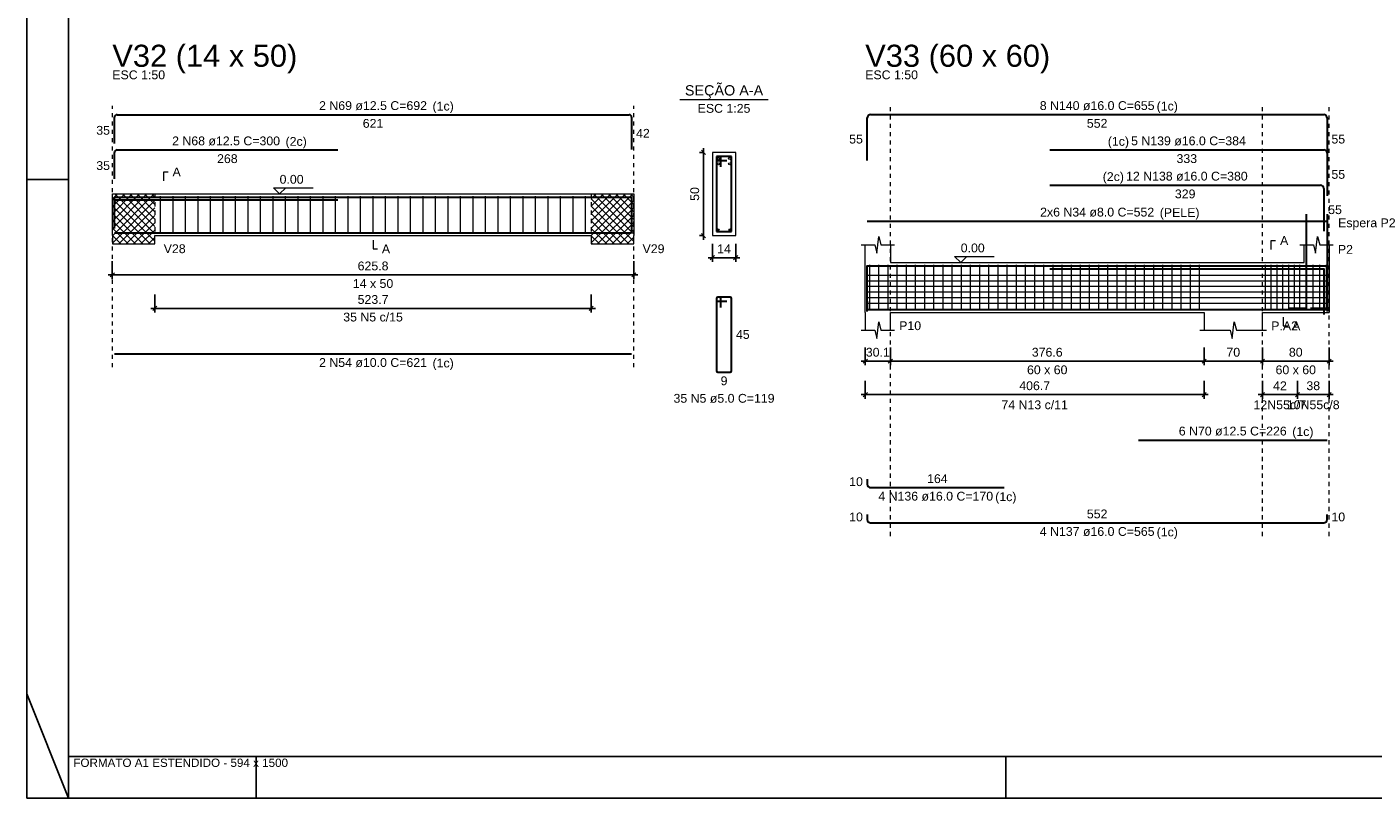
# Model space of a CAD drawing. Header units: millimetres. Extents: x 10 to 1250, y -62 to 528.
# Tile 871 of 909: x 945 to 977, y 69 to 87. Entities that reach past the tile are written whole.
import ezdxf

# ---------------------------------------------------------------- set-up
doc = ezdxf.new("R2010")
doc.units = ezdxf.units.MM
doc.header["$LTSCALE"] = 0.05
doc.linetypes.add('DOT', pattern=[6.35, 0, -6.35])
for name, color, linetype, lineweight in [('Descrição da armadura', 7, 'Continuous', 5), ('DT-Arm complementar', 5, 'Continuous', 5), ('DT-Barras na forma', 2, 'Continuous', 30), ('DT-Barras no corte', 5, 'Continuous', 5), ('DT-Barras rebatidas', 2, 'Continuous', 30), ('DT-Cotas', 9, 'Continuous', 5), ('DT-Forma', 5, 'Continuous', 5), ('DT-Hachura intersecção vigas', 9, 'Continuous', 5), ('DT-Pontilhado', 9, 'DOT', 5), ('DT-Textos', 7, 'Continuous', 5), ('DT-Título', 3, 'Continuous', 20), ('Textos armaduras', 7, 'Continuous', 5)]:
    doc.layers.add(name, color=color, linetype=linetype, lineweight=lineweight)
doc.layers.add('FOLHA_PADRÃO', color=7, linetype='Continuous')
doc.styles.add('Arial', font='arial.ttf')
doc.styles.get("Standard").update_dxf_attribs({"font": 'arial.ttf'})
doc.dimstyles.new('UM_25.000000', dxfattribs={"dimtxt": 0.18, "dimasz": 0.1, "dimexe": 0.1, "dimexo": 0.2, "dimgap": 0, "dimtad": 1, "dimtih": 1, "dimtoh": 1, "dimdec": 1, "dimlfac": 25, "dimzin": 0, "dimdsep": 46, "dimtxsty": 'Standard', "dimcen": 0.09, "dimdle": 0.1, "dimadec": 1, "dimazin": 2, "dimtfac": 1, "dimtdec": 4, "dimtofl": 0, "dimtmove": 0, "dimatfit": 3, "dimfxl": 1, "dimtolj": 1, "dimarcsym": 0})
doc.dimstyles.new('UM_50.000000', dxfattribs={"dimtxt": 0.18, "dimasz": 0.1, "dimexe": 0.1, "dimexo": 0.2, "dimgap": 0.1, "dimtad": 1, "dimdec": 1, "dimlfac": 50, "dimzin": 0, "dimdsep": 46, "dimtxsty": 'Standard', "dimblk": 'OBLIQUE', "dimcen": 0.09, "dimdle": 0.1, "dimadec": 1, "dimazin": 2, "dimtfac": 1, "dimtdec": 1, "dimtofl": 0, "dimtmove": 0, "dimatfit": 3, "dimldrblk": 'OBLIQUE', "dimfxl": 1, "dimtolj": 1, "dimarcsym": 1})
pattern_1 = [(45, (943.07463, 68.95515), (-0.08838835, 0.08838835), []), (135, (943.07463, 68.95515), (-0.08838835, -0.08838835), [])]

# ---------------------------------------------------------------- blocks, each defined once
blk = doc.blocks.new('A1EST. 1500')
at = {"layer": 'FOLHA_PADRÃO', "color": 1, "linetype": 'Continuous'}
for p, q in [((0, 59.4), (0, 0)), ((1, 0), (1, 1)), ((5.5, 0), (5.5, 1)), ((23.5, 0), (23.5, 1)), ((0, 0), (150.008, 0))]:
    blk.add_line(p, q, dxfattribs=at)
at = {"layer": 'FOLHA_PADRÃO', "color": 1}
for p, q in [((1, 14.85), (0, 14.85)), ((1, 0), (0, 2.5))]:
    blk.add_line(p, q, dxfattribs=at)
at = {"layer": 'FOLHA_PADRÃO', "color": 6, "linetype": 'Continuous'}
blk.add_lwpolyline([(149, 58.4), (149, 1), (1, 1), (1, 58.4), (149, 58.4)], dxfattribs=at)
at = {"layer": 'FOLHA_PADRÃO', "color": 7, "style": 'Arial'}
blk.add_text('FORMATO A1 ESTENDIDO - 594 x 1500', height=0.2, dxfattribs=at).set_placement((1.114, 0.748))
blk = doc.blocks.new('_Oblique')
at = {"color": 0, "linetype": 'ByBlock', "lineweight": -2}
blk.add_line((-0.5, -0.5), (0.5, 0.5), dxfattribs=at)
blk = doc.blocks.new('*D1471')
at = {"layer": 'Defpoints', "color": 0, "transparency": 16777216}
for p in [(946.96, 81.626), (959.477, 81.626), (959.477, 81.096)]:
    blk.add_point(p, dxfattribs=at)
at = {"layer": 'DT-Cotas', "color": 0, "lineweight": -2, "transparency": 16777216}
for p, q in [((946.96, 81.426), (946.96, 80.996)), ((959.477, 81.426), (959.477, 80.996)), ((946.86, 81.096), (959.577, 81.096))]:
    blk.add_line(p, q, dxfattribs=at)
at = {"layer": 'DT-Cotas', "color": 0, "lineweight": -2, "transparency": 16777216, "xscale": 0.1, "yscale": 0.1, "zscale": 0.1, "rotation": 180}
blk.add_blockref('_Oblique', (946.96, 81.096), dxfattribs=at)
at = {"layer": 'DT-Cotas', "color": 0, "lineweight": -2, "transparency": 16777216, "xscale": 0.1, "yscale": 0.1, "zscale": 0.1}
blk.add_blockref('_Oblique', (959.477, 81.096), dxfattribs=at)
at = {"layer": 'DT-Cotas', "transparency": 16777216, "insert": (953.219, 81.308), "char_height": 0.2118, "attachment_point": 5, "rotation": 0.0057, "style": 'Arial'}
blk.add_mtext('\\A1;625.8', dxfattribs=at)
blk = doc.blocks.new('*D1472')
at = {"layer": 'Defpoints', "color": 0, "transparency": 16777216}
for p in [(947.982, 80.821), (958.455, 80.821), (958.455, 80.291)]:
    blk.add_point(p, dxfattribs=at)
at = {"layer": 'DT-Cotas', "color": 0, "lineweight": -2, "transparency": 16777216}
for p, q in [((947.982, 80.621), (947.982, 80.191)), ((958.455, 80.621), (958.455, 80.191)), ((947.882, 80.291), (958.555, 80.291))]:
    blk.add_line(p, q, dxfattribs=at)
at = {"layer": 'DT-Cotas', "color": 0, "lineweight": -2, "transparency": 16777216, "xscale": 0.1, "yscale": 0.1, "zscale": 0.1, "rotation": 180}
blk.add_blockref('_Oblique', (947.982, 80.291), dxfattribs=at)
at = {"layer": 'DT-Cotas', "color": 0, "lineweight": -2, "transparency": 16777216, "xscale": 0.1, "yscale": 0.1, "zscale": 0.1}
blk.add_blockref('_Oblique', (958.455, 80.291), dxfattribs=at)
at = {"layer": 'DT-Cotas', "transparency": 16777216, "insert": (953.219, 80.503), "char_height": 0.2118, "attachment_point": 5, "rotation": 0.0057, "style": 'Arial'}
blk.add_mtext('\\A1;523.7', dxfattribs=at)
blk = doc.blocks.new('*D1473')
at = {"layer": 'Defpoints', "color": 0, "transparency": 16777216}
for p in [(961.152, 84.037), (961.364, 84.037), (961.364, 82.037)]:
    blk.add_point(p, dxfattribs=at)
at = {"layer": 'DT-Cotas', "color": 0, "lineweight": -2, "transparency": 16777216}
for p, q in [((961.164, 84.037), (961.052, 84.037)), ((961.152, 81.937), (961.152, 84.137)), ((961.164, 82.037), (961.052, 82.037))]:
    blk.add_line(p, q, dxfattribs=at)
at = {"layer": 'DT-Cotas', "color": 0, "lineweight": -2, "transparency": 16777216, "xscale": 0.1, "yscale": 0.1, "zscale": 0.1}
for p, rotation in [((961.152, 84.037), 90), ((961.152, 82.037), 270)]:
    blk.add_blockref('_Oblique', p, dxfattribs=dict(at, rotation=rotation))
at = {"layer": 'DT-Cotas', "transparency": 16777216, "insert": (960.941, 83.037), "char_height": 0.2118, "attachment_point": 5, "rotation": 90, "style": 'Arial'}
blk.add_mtext('\\A1;50', dxfattribs=at)
blk = doc.blocks.new('*D1474')
at = {"layer": 'Defpoints', "color": 0, "transparency": 16777216}
for p in [(961.364, 82.037), (961.924, 82.037), (961.924, 81.508)]:
    blk.add_point(p, dxfattribs=at)
at = {"layer": 'DT-Cotas', "color": 0, "lineweight": -2, "transparency": 16777216}
for p, q in [((961.364, 81.837), (961.364, 81.408)), ((961.924, 81.837), (961.924, 81.408)), ((961.264, 81.508), (962.024, 81.508))]:
    blk.add_line(p, q, dxfattribs=at)
at = {"layer": 'DT-Cotas', "color": 0, "lineweight": -2, "transparency": 16777216, "xscale": 0.1, "yscale": 0.1, "zscale": 0.1, "rotation": 180}
blk.add_blockref('_Oblique', (961.364, 81.508), dxfattribs=at)
at = {"layer": 'DT-Cotas', "color": 0, "lineweight": -2, "transparency": 16777216, "xscale": 0.1, "yscale": 0.1, "zscale": 0.1}
blk.add_blockref('_Oblique', (961.924, 81.508), dxfattribs=at)
at = {"layer": 'DT-Cotas', "transparency": 16777216, "insert": (961.644, 81.72), "char_height": 0.2118, "attachment_point": 5, "rotation": 0.0057, "style": 'Arial'}
blk.add_mtext('\\A1;14', dxfattribs=at)
blk = doc.blocks.new('*D1462')
at = {"layer": 'Defpoints', "color": 0, "transparency": 16777216}
for p in [(965.034, 79.554), (965.636, 79.554), (965.636, 79.025)]:
    blk.add_point(p, dxfattribs=at)
at = {"layer": 'DT-Cotas', "color": 0, "lineweight": -2, "transparency": 16777216}
for p, q in [((965.034, 79.354), (965.034, 78.925)), ((965.636, 79.354), (965.636, 78.925)), ((964.934, 79.025), (965.736, 79.025))]:
    blk.add_line(p, q, dxfattribs=at)
at = {"layer": 'DT-Cotas', "color": 0, "lineweight": -2, "transparency": 16777216, "xscale": 0.1, "yscale": 0.1, "zscale": 0.1, "rotation": 180}
blk.add_blockref('_Oblique', (965.034, 79.025), dxfattribs=at)
at = {"layer": 'DT-Cotas', "color": 0, "lineweight": -2, "transparency": 16777216, "xscale": 0.1, "yscale": 0.1, "zscale": 0.1}
blk.add_blockref('_Oblique', (965.636, 79.025), dxfattribs=at)
at = {"layer": 'DT-Cotas', "transparency": 16777216, "insert": (965.335, 79.236), "char_height": 0.2118, "attachment_point": 5, "rotation": 0.0057, "style": 'Arial'}
blk.add_mtext('\\A1;30.1', dxfattribs=at)
blk = doc.blocks.new('*D1463')
at = {"layer": 'Defpoints', "color": 0, "transparency": 16777216}
for p in [(965.636, 79.554), (973.168, 79.554), (973.168, 79.025)]:
    blk.add_point(p, dxfattribs=at)
at = {"layer": 'DT-Cotas', "color": 0, "lineweight": -2, "transparency": 16777216}
for p, q in [((965.636, 79.354), (965.636, 78.925)), ((973.168, 79.354), (973.168, 78.925)), ((965.536, 79.025), (973.268, 79.025))]:
    blk.add_line(p, q, dxfattribs=at)
at = {"layer": 'DT-Cotas', "color": 0, "lineweight": -2, "transparency": 16777216, "xscale": 0.1, "yscale": 0.1, "zscale": 0.1, "rotation": 180}
blk.add_blockref('_Oblique', (965.636, 79.025), dxfattribs=at)
at = {"layer": 'DT-Cotas', "color": 0, "lineweight": -2, "transparency": 16777216, "xscale": 0.1, "yscale": 0.1, "zscale": 0.1}
blk.add_blockref('_Oblique', (973.168, 79.025), dxfattribs=at)
at = {"layer": 'DT-Cotas', "transparency": 16777216, "insert": (969.402, 79.236), "char_height": 0.2118, "attachment_point": 5, "rotation": 0.0057, "style": 'Arial'}
blk.add_mtext('\\A1;376.6', dxfattribs=at)
blk = doc.blocks.new('*D1464')
at = {"layer": 'Defpoints', "color": 0, "transparency": 16777216}
for p in [(973.168, 79.554), (974.568, 79.554), (974.568, 79.025)]:
    blk.add_point(p, dxfattribs=at)
at = {"layer": 'DT-Cotas', "color": 0, "lineweight": -2, "transparency": 16777216}
for p, q in [((973.168, 79.354), (973.168, 78.925)), ((974.568, 79.354), (974.568, 78.925)), ((973.068, 79.025), (974.668, 79.025))]:
    blk.add_line(p, q, dxfattribs=at)
at = {"layer": 'DT-Cotas', "color": 0, "lineweight": -2, "transparency": 16777216, "xscale": 0.1, "yscale": 0.1, "zscale": 0.1, "rotation": 180}
blk.add_blockref('_Oblique', (973.168, 79.025), dxfattribs=at)
at = {"layer": 'DT-Cotas', "color": 0, "lineweight": -2, "transparency": 16777216, "xscale": 0.1, "yscale": 0.1, "zscale": 0.1}
blk.add_blockref('_Oblique', (974.568, 79.025), dxfattribs=at)
at = {"layer": 'DT-Cotas', "transparency": 16777216, "insert": (973.868, 79.236), "char_height": 0.2118, "attachment_point": 5, "rotation": 0.0057, "style": 'Arial'}
blk.add_mtext('\\A1;70', dxfattribs=at)
blk = doc.blocks.new('*D1465')
at = {"layer": 'Defpoints', "color": 0, "transparency": 16777216}
for p in [(974.568, 79.554), (976.168, 79.554), (976.168, 79.025)]:
    blk.add_point(p, dxfattribs=at)
at = {"layer": 'DT-Cotas', "color": 0, "lineweight": -2, "transparency": 16777216}
for p, q in [((974.568, 79.354), (974.568, 78.925)), ((976.168, 79.354), (976.168, 78.925)), ((974.468, 79.025), (976.268, 79.025))]:
    blk.add_line(p, q, dxfattribs=at)
at = {"layer": 'DT-Cotas', "color": 0, "lineweight": -2, "transparency": 16777216, "xscale": 0.1, "yscale": 0.1, "zscale": 0.1, "rotation": 180}
blk.add_blockref('_Oblique', (974.568, 79.025), dxfattribs=at)
at = {"layer": 'DT-Cotas', "color": 0, "lineweight": -2, "transparency": 16777216, "xscale": 0.1, "yscale": 0.1, "zscale": 0.1}
blk.add_blockref('_Oblique', (976.168, 79.025), dxfattribs=at)
at = {"layer": 'DT-Cotas', "transparency": 16777216, "insert": (975.368, 79.236), "char_height": 0.2118, "attachment_point": 5, "rotation": 0.0057, "style": 'Arial'}
blk.add_mtext('\\A1;80', dxfattribs=at)
blk = doc.blocks.new('*D1466')
at = {"layer": 'Defpoints', "color": 0, "transparency": 16777216}
for p in [(965.034, 78.749), (973.168, 78.749), (973.168, 78.22)]:
    blk.add_point(p, dxfattribs=at)
at = {"layer": 'DT-Cotas', "color": 0, "lineweight": -2, "transparency": 16777216}
for p, q in [((965.034, 78.549), (965.034, 78.12)), ((973.168, 78.549), (973.168, 78.12)), ((964.934, 78.22), (973.268, 78.22))]:
    blk.add_line(p, q, dxfattribs=at)
at = {"layer": 'DT-Cotas', "color": 0, "lineweight": -2, "transparency": 16777216, "xscale": 0.1, "yscale": 0.1, "zscale": 0.1, "rotation": 180}
blk.add_blockref('_Oblique', (965.034, 78.22), dxfattribs=at)
at = {"layer": 'DT-Cotas', "color": 0, "lineweight": -2, "transparency": 16777216, "xscale": 0.1, "yscale": 0.1, "zscale": 0.1}
blk.add_blockref('_Oblique', (973.168, 78.22), dxfattribs=at)
at = {"layer": 'DT-Cotas', "transparency": 16777216, "insert": (969.101, 78.432), "char_height": 0.2118, "attachment_point": 5, "rotation": 0.0057, "style": 'Arial'}
blk.add_mtext('\\A1;406.7', dxfattribs=at)
blk = doc.blocks.new('*D1467')
at = {"layer": 'Defpoints', "color": 0, "transparency": 16777216}
for p in [(974.568, 78.749), (975.408, 78.749), (975.408, 78.22)]:
    blk.add_point(p, dxfattribs=at)
at = {"layer": 'DT-Cotas', "color": 0, "lineweight": -2, "transparency": 16777216}
for p, q in [((974.568, 78.549), (974.568, 78.12)), ((975.408, 78.549), (975.408, 78.12)), ((974.468, 78.22), (975.508, 78.22))]:
    blk.add_line(p, q, dxfattribs=at)
at = {"layer": 'DT-Cotas', "color": 0, "lineweight": -2, "transparency": 16777216, "xscale": 0.1, "yscale": 0.1, "zscale": 0.1, "rotation": 180}
blk.add_blockref('_Oblique', (974.568, 78.22), dxfattribs=at)
at = {"layer": 'DT-Cotas', "color": 0, "lineweight": -2, "transparency": 16777216, "xscale": 0.1, "yscale": 0.1, "zscale": 0.1}
blk.add_blockref('_Oblique', (975.408, 78.22), dxfattribs=at)
at = {"layer": 'DT-Cotas', "transparency": 16777216, "insert": (974.988, 78.432), "char_height": 0.2118, "attachment_point": 5, "rotation": 0.0057, "style": 'Arial'}
blk.add_mtext('\\A1;42', dxfattribs=at)
blk = doc.blocks.new('*D1468')
at = {"layer": 'Defpoints', "color": 0, "transparency": 16777216}
for p in [(975.408, 78.749), (976.168, 78.749), (976.168, 78.22)]:
    blk.add_point(p, dxfattribs=at)
at = {"layer": 'DT-Cotas', "color": 0, "lineweight": -2, "transparency": 16777216}
for p, q in [((975.408, 78.549), (975.408, 78.12)), ((976.168, 78.549), (976.168, 78.12)), ((975.308, 78.22), (976.268, 78.22))]:
    blk.add_line(p, q, dxfattribs=at)
at = {"layer": 'DT-Cotas', "color": 0, "lineweight": -2, "transparency": 16777216, "xscale": 0.1, "yscale": 0.1, "zscale": 0.1, "rotation": 180}
blk.add_blockref('_Oblique', (975.408, 78.22), dxfattribs=at)
at = {"layer": 'DT-Cotas', "color": 0, "lineweight": -2, "transparency": 16777216, "xscale": 0.1, "yscale": 0.1, "zscale": 0.1}
blk.add_blockref('_Oblique', (976.168, 78.22), dxfattribs=at)
at = {"layer": 'DT-Cotas', "transparency": 16777216, "insert": (975.788, 78.432), "char_height": 0.2118, "attachment_point": 5, "rotation": 0.0057, "style": 'Arial'}
blk.add_mtext('\\A1;38', dxfattribs=at)

msp = doc.modelspace()

# ---------------------------------------------------------------- hatches: boundary and pattern name
at = {"layer": 'DT-Hachura intersecção vigas', "linetype": 'Continuous'}
h = msp.add_hatch(dxfattribs=at)
h.set_pattern_fill('ANSI37', color=256, style=0)
h.set_pattern_definition(pattern_1)
h.paths.add_polyline_path([(947.9819, 81.8374), (947.9819, 82.0374), (947.9819, 83.0374), (946.9605, 83.0374), (946.9605, 82.0374), (946.9605, 81.8374), (947.9819, 81.8374)])
h = msp.add_hatch(dxfattribs=at)
h.set_pattern_fill('ANSI37', color=256, style=0)
h.set_pattern_definition(pattern_1)
h.paths.add_polyline_path([(959.4767, 81.8374), (959.4767, 82.0374), (959.4767, 83.0374), (958.4553, 83.0374), (958.4553, 82.0374), (958.4553, 81.8374), (959.4767, 81.8374)])

# ---------------------------------------------------------------- linework, layer by layer
at = {"layer": 'DT-Arm complementar'}
for p, q in [((948.1186, 82.0874), (948.1186, 82.9874)), ((948.4186, 82.0874), (948.4186, 82.9874)), ((948.7186, 82.0874), (948.7186, 82.9874)), ((949.0186, 82.0874), (949.0186, 82.9874)), ((949.3186, 82.0874), (949.3186, 82.9874)), ((949.6186, 82.0874), (949.6186, 82.9874)), ((949.9186, 82.0874), (949.9186, 82.9874)), ((950.2186, 82.0874), (950.2186, 82.9874)), ((950.5186, 82.0874), (950.5186, 82.9874)), ((950.8186, 82.0874), (950.8186, 82.9874)), ((951.1186, 82.0874), (951.1186, 82.9874)), ((951.4186, 82.0874), (951.4186, 82.9874)), ((951.7186, 82.0874), (951.7186, 82.9874)), ((952.0186, 82.0874), (952.0186, 82.9874)), ((952.3186, 82.0874), (952.3186, 82.9874)), ((952.6186, 82.0874), (952.6186, 82.9874)), ((952.9186, 82.0874), (952.9186, 82.9874)), ((953.2186, 82.0874), (953.2186, 82.9874)), ((953.5186, 82.0874), (953.5186, 82.9874)), ((953.8186, 82.0874), (953.8186, 82.9874)), ((954.1186, 82.0874), (954.1186, 82.9874)), ((954.4186, 82.0874), (954.4186, 82.9874)), ((954.7186, 82.0874), (954.7186, 82.9874)), ((955.0186, 82.0874), (955.0186, 82.9874)), ((955.3186, 82.0874), (955.3186, 82.9874)), ((955.6186, 82.0874), (955.6186, 82.9874)), ((955.9186, 82.0874), (955.9186, 82.9874)), ((956.2186, 82.0874), (956.2186, 82.9874)), ((956.5186, 82.0874), (956.5186, 82.9874)), ((956.8186, 82.0874), (956.8186, 82.9874)), ((957.1186, 82.0874), (957.1186, 82.9874)), ((957.4186, 82.0874), (957.4186, 82.9874)), ((957.7186, 82.0874), (957.7186, 82.9874)), ((958.0186, 82.0874), (958.0186, 82.9874)), ((958.3186, 82.0874), (958.3186, 82.9874)), ((965.1407, 80.2395), (965.1407, 81.3395)), ((965.3607, 80.2395), (965.3607, 81.3395)), ((965.5807, 80.2395), (965.5807, 81.3395)), ((965.8007, 80.2395), (965.8007, 81.3395)), ((966.0207, 80.2395), (966.0207, 81.3395)), ((966.2407, 80.2395), (966.2407, 81.3395)), ((966.4607, 80.2395), (966.4607, 81.3395)), ((966.6807, 80.2395), (966.6807, 81.3395)), ((966.9007, 80.2395), (966.9007, 81.3395)), ((967.1207, 80.2395), (967.1207, 81.3395)), ((967.3407, 80.2395), (967.3407, 81.3395)), ((967.5607, 80.2395), (967.5607, 81.3395)), ((967.7807, 80.2395), (967.7807, 81.3395)), ((968.0007, 80.2395), (968.0007, 81.3395)), ((968.2207, 80.2395), (968.2207, 81.3395)), ((968.4407, 80.2395), (968.4407, 81.3395)), ((968.6607, 80.2395), (968.6607, 81.3395)), ((968.8807, 80.2395), (968.8807, 81.3395)), ((969.1007, 80.2395), (969.1007, 81.3395)), ((969.3207, 80.2395), (969.3207, 81.3395)), ((969.5407, 80.2395), (969.5407, 81.3395)), ((969.7607, 80.2395), (969.7607, 81.3395)), ((969.9807, 80.2395), (969.9807, 81.3395)), ((970.2007, 80.2395), (970.2007, 81.3395)), ((970.4207, 80.2395), (970.4207, 81.3395)), ((970.6407, 80.2395), (970.6407, 81.3395)), ((970.8607, 80.2395), (970.8607, 81.3395)), ((971.0807, 80.2395), (971.0807, 81.3395)), ((971.3007, 80.2395), (971.3007, 81.3395)), ((971.5207, 80.2395), (971.5207, 81.3395)), ((971.7407, 80.2395), (971.7407, 81.3395)), ((971.9607, 80.2395), (971.9607, 81.3395)), ((972.1807, 80.2395), (972.1807, 81.3395)), ((972.4007, 80.2395), (972.4007, 81.3395)), ((972.6207, 80.2395), (972.6207, 81.3395)), ((972.8407, 80.2395), (972.8407, 81.3395)), ((973.0607, 80.2395), (973.0607, 81.3395)), ((974.6378, 80.2395), (974.6378, 81.3395)), ((974.7778, 80.2395), (974.7778, 81.3395)), ((974.9178, 80.2395), (974.9178, 81.3395)), ((975.0578, 80.2395), (975.0578, 81.3395)), ((975.1978, 80.2395), (975.1978, 81.3395)), ((975.3378, 80.2395), (975.3378, 81.3395)), ((975.4679, 80.2395), (975.4679, 81.3395)), ((975.6279, 80.2395), (975.6279, 81.3395)), ((975.7879, 80.2395), (975.7879, 81.3395)), ((975.9479, 80.2395), (975.9479, 81.3395)), ((976.1079, 80.2395), (976.1079, 81.3395)), ((965.0835, 81.0907), (976.1179, 81.0907)), ((965.0835, 80.9558), (976.1179, 80.9558)), ((965.0835, 80.821), (976.1179, 80.821)), ((965.0835, 80.6861), (976.1179, 80.6861)), ((965.0835, 80.5512), (976.1179, 80.5512)), ((965.0835, 80.4164), (976.1179, 80.4164))]:
    msp.add_line(p, q, dxfattribs=at)
at = {"layer": 'DT-Barras na forma'}
for p, q in [((961.5642, 83.9374), (961.4642, 83.9374)), ((961.4642, 83.9374), (961.4642, 82.1374)), ((961.8242, 83.9374), (961.4642, 83.9374)), ((961.4642, 83.9374), (961.4642, 83.8374)), ((961.4642, 83.8374), (961.7142, 83.8374)), ((961.5642, 83.6874), (961.5642, 83.9374)), ((961.8242, 82.1374), (961.8242, 83.9374)), ((961.4642, 82.1374), (961.8242, 82.1374))]:
    msp.add_line(p, q, dxfattribs=at)
for points in [[(947.0105, 82.2704), (947.0105, 82.9649), (959.4266, 82.9649), (959.4266, 82.1309)], [(947.0105, 82.2054), (947.0105, 82.8999), (952.3711, 82.8999)], [(975.6137, 82.555), (975.6137, 80.2875), (975.2137, 80.2875)], [(976.1221, 82.555), (976.1221, 80.2875), (975.7221, 80.2875)], [(947.0105, 82.1074), (959.4266, 82.1074)], [(965.0835, 80.2135), (965.0835, 81.3135), (976.1179, 81.3135), (976.1179, 80.2135)], [(969.4678, 81.3135), (976.1179, 81.3135), (976.1179, 80.2135)], [(969.4678, 81.2415), (976.0403, 81.2415), (976.0403, 80.1415)], [(965.0835, 80.4655), (965.0835, 80.2655), (968.3678, 80.2655)], [(965.0835, 80.4655), (965.0835, 80.2655), (976.1179, 80.2655), (976.1179, 80.4655)], [(971.5926, 80.262), (976.1179, 80.262)]]:
    msp.add_lwpolyline(points, dxfattribs=at)
at = {"layer": 'DT-Barras no corte'}
for centre, radius in [((961.5092, 83.8924), 0.025), ((961.5092, 83.7624), 0.025), ((961.7792, 83.8924), 0.025), ((961.7792, 83.7624), 0.025), ((961.5042, 82.1774), 0.02), ((961.7842, 82.1774), 0.02)]:
    msp.add_circle(centre, radius, dxfattribs=at)
at = {"layer": 'DT-Barras rebatidas'}
for p, q in [((947.0105, 84.2472), (947.0105, 84.8792)), ((947.073, 84.9417), (959.3641, 84.9417)), ((959.4266, 84.8792), (959.4266, 84.1077)), ((965.0835, 83.8424), (965.0835, 84.8624)), ((965.1635, 84.9424), (976.0379, 84.9424)), ((976.1179, 84.8624), (976.1179, 83.8424)), ((947.0105, 83.4), (947.0105, 84.032)), ((947.073, 84.0945), (952.3711, 84.0945)), ((969.4678, 84.0952), (976.0379, 84.0952)), ((976.1179, 84.0152), (976.1179, 82.9952)), ((969.4678, 83.248), (975.9603, 83.248)), ((976.0403, 83.168), (976.0403, 82.148)), ((965.0835, 82.385), (976.1179, 82.385)), ((961.4642, 80.5307), (961.4642, 78.7907)), ((961.4642, 80.5307), (961.4642, 80.4907)), ((961.5342, 80.5607), (961.4942, 80.5607)), ((961.7942, 80.5607), (961.4942, 80.5607)), ((961.5642, 80.3107), (961.5642, 80.5307)), ((961.8242, 78.7907), (961.8242, 80.5307)), ((961.4942, 80.4607), (961.7142, 80.4607)), ((947.0105, 79.1963), (959.4266, 79.1963)), ((961.4942, 78.7607), (961.7942, 78.7607)), ((971.5926, 77.1274), (976.1179, 77.1274)), ((965.0835, 76.1872), (965.0835, 76.0672)), ((965.1635, 75.9872), (968.3678, 75.9872)), ((965.0835, 75.34), (965.0835, 75.22)), ((976.1179, 75.22), (976.1179, 75.34)), ((965.1635, 75.14), (976.0379, 75.14))]:
    msp.add_line(p, q, dxfattribs=at)
for centre, radius, start, end in [((947.073, 84.8792), 0.0625, 90, 180), ((959.3641, 84.8792), 0.0625, 0, 90), ((965.1635, 84.8624), 0.08, 90, 180), ((976.0379, 84.8624), 0.08, 0, 90), ((947.073, 84.032), 0.0625, 90, 180), ((976.0379, 84.0152), 0.08, 0, 90), ((975.9603, 83.168), 0.08, 0, 90), ((961.4942, 80.5307), 0.03, 90, 180), ((961.4942, 80.5307), 0.03, 90, 180), ((961.4942, 80.4907), 0.03, 180, 270), ((961.5342, 80.5307), 0.03, 0, 90), ((961.7942, 80.5307), 0.03, 0, 90), ((961.4942, 78.7907), 0.03, 180, 270), ((961.7942, 78.7907), 0.03, 270, 0), ((965.1635, 76.0672), 0.08, 180, 270), ((965.1635, 75.22), 0.08, 180, 270), ((976.0379, 75.22), 0.08, 270, 0)]:
    msp.add_arc(centre, radius, start, end, dxfattribs=at)
at = {"layer": 'DT-Forma'}
for p, q in [((961.9242, 84.0374), (961.3642, 84.0374)), ((961.3642, 84.0374), (961.3642, 84.0374)), ((961.3642, 84.0374), (961.3642, 82.0374)), ((961.9242, 82.0374), (961.9242, 84.0374)), ((961.9242, 84.0374), (961.9242, 84.0374)), ((946.9605, 83.0374), (947.9818, 83.0374)), ((947.9818, 83.0374), (958.4553, 83.0374)), ((958.4553, 83.0374), (959.4766, 83.0374)), ((946.9605, 82.0374), (946.9605, 81.8374)), ((946.9605, 81.8374), (947.9818, 81.8374)), ((947.9818, 81.8374), (947.9818, 82.0374)), ((947.9818, 82.0374), (958.4553, 82.0374)), ((958.4553, 82.0374), (958.4553, 81.8374)), ((958.4553, 81.8374), (959.4766, 81.8374)), ((959.4766, 81.8374), (959.4766, 82.0374)), ((961.3642, 82.0374), (961.9242, 82.0374)), ((961.3642, 82.0374), (961.3642, 82.0374)), ((961.9242, 82.0374), (961.9242, 82.0374)), ((964.9335, 81.8131), (965.2599, 81.8131)), ((965.0335, 81.3895), (965.0335, 81.8131)), ((965.2599, 81.8131), (965.3099, 81.6131)), ((965.3099, 81.6131), (965.3599, 82.0131)), ((965.3599, 82.0131), (965.4099, 81.8131)), ((965.4099, 81.8131), (965.7363, 81.8131)), ((965.6363, 81.8131), (965.6363, 81.3895)), ((975.4679, 81.8131), (975.7929, 81.8131)), ((975.5679, 81.3895), (975.5679, 81.8131)), ((975.7929, 81.8131), (975.8429, 81.6131)), ((975.8429, 81.6131), (975.8929, 82.0131)), ((975.8929, 82.0131), (975.9429, 81.8131)), ((975.9429, 81.8131), (976.2679, 81.8131)), ((976.1679, 81.8131), (976.1679, 81.3895)), ((965.6363, 81.3895), (973.1678, 81.3895)), ((973.1678, 81.3895), (974.5678, 81.3895)), ((974.5678, 81.3895), (975.5679, 81.3895)), ((965.0335, 80.1895), (965.0335, 79.7659)), ((965.6363, 79.7659), (965.6363, 80.1895)), ((965.6363, 80.1895), (973.1678, 80.1895)), ((973.1678, 80.1895), (973.1678, 79.7659)), ((974.5678, 79.7659), (974.5678, 80.1895)), ((974.5678, 80.1895), (975.5679, 80.1895)), ((975.5679, 80.1895), (976.1679, 80.1895)), ((965.3099, 79.5659), (965.3599, 79.9659)), ((965.3599, 79.9659), (965.4099, 79.7659)), ((973.8428, 79.5659), (973.8928, 79.9659)), ((973.8928, 79.9659), (973.9428, 79.7659)), ((964.9335, 79.7659), (965.2599, 79.7659)), ((965.2599, 79.7659), (965.3099, 79.5659)), ((965.4099, 79.7659), (965.7363, 79.7659)), ((973.0678, 79.7659), (973.7928, 79.7659)), ((973.7928, 79.7659), (973.8428, 79.5659)), ((973.9428, 79.7659), (974.6678, 79.7659))]:
    msp.add_line(p, q, dxfattribs=at)
at = {"layer": 'DT-Forma', "linetype": 'Continuous'}
for p, q in [((946.9605, 82.0374), (946.9605, 83.0374)), ((959.4766, 83.0374), (959.4766, 82.0374)), ((965.0335, 80.1895), (965.0335, 81.3895)), ((976.1679, 81.3895), (976.1679, 80.1895))]:
    msp.add_line(p, q, dxfattribs=at)
at = {"layer": 'DT-Pontilhado', "ltscale": 0.2}
for p, q in [((946.9605, 78.8786), (946.9605, 85.1535)), ((959.4766, 78.8786), (959.4766, 85.1535)), ((965.6363, 74.8223), (965.6363, 85.1542)), ((974.5678, 74.8223), (974.5678, 85.1542)), ((976.1679, 74.8223), (976.1679, 85.1542)), ((947.9818, 83.0374), (947.9818, 82.0374)), ((958.4553, 83.0374), (958.4553, 82.0374))]:
    msp.add_line(p, q, dxfattribs=at)
at = {"layer": 'DT-Textos'}
msp.add_line((960.5852, 85.3023), (962.7032, 85.3023), dxfattribs=at)
for points in [[(948.1936, 83.3551), (948.1936, 83.5669), (948.2995, 83.5669)], [(951.1238, 83.1856), (950.9756, 83.0374), (950.8273, 83.1856), (951.7804, 83.1856)], [(953.2186, 81.9315), (953.2186, 81.7197), (953.3245, 81.7197)], [(974.7796, 81.7072), (974.7796, 81.919), (974.8855, 81.919)], [(967.4738, 81.5378), (967.3256, 81.3895), (967.1773, 81.5378), (968.1304, 81.5378)], [(975.0679, 80.0836), (975.0679, 79.8718), (975.1738, 79.8718)]]:
    msp.add_lwpolyline(points, dxfattribs=at)

# ---------------------------------------------------------------- block references
msp.add_blockref('A1EST. 1500', (944.9101, 68.5322))

# ---------------------------------------------------------------- texts
at = {"layer": 'Descrição da armadura', "linetype": 'Continuous', "char_height": 0.2118, "attachment_point": 8, "line_spacing_factor": 0.798, "style": 'Arial'}
for s, insert, width in [('2 N69 ø12.5 C=692', (953.2186, 85.0476), 5.194653), ('8 N140 ø16.0 C=655', (970.6007, 85.0483), 5.524605), ('2 N68 ø12.5 C=300', (949.6908, 84.2004), 5.194653), ('5 N139 ø16.0 C=384', (972.7929, 84.2011), 5.524605), ('12 N138 ø16.0 C=380', (972.7541, 83.3539), 5.854558), ('2x6 N34 ø8.0 C=552', (970.6007, 82.4909), 5.491291), ('35 N5 c/15', (953.2186, 79.9735), 2.869342), ('2 N54 ø10.0 C=621', (953.2186, 78.8786), 5.194653), ('35 N5 ø5.0 C=119', (961.6442, 78.0194), 4.8647), ('74 N13 c/11', (969.1007, 77.8668), 3.199294), ('12N55c/7', (974.9878, 77.8668), 2.539679), ('10N55c/8', (975.7879, 77.8668), 2.539679), ('6 N70 ø12.5 C=226', (973.8553, 77.2333), 5.194653), ('4 N136 ø16.0 C=170', (966.7257, 75.6695), 5.524605), ('4 N137 ø16.0 C=565', (970.6007, 74.8223), 5.524605)]:
    msp.add_mtext(s, dxfattribs=dict(at, insert=insert, width=width))
at = {"layer": 'DT-Textos', "line_spacing_factor": 0.798, "style": 'Arial'}
for s, insert, char_height, width, attachment_point in [('ESC 1:50', (946.9605, 85.7889), 0.2118, 2.57285, 7), ('ESC 1:50', (965.0335, 85.7896), 0.2118, 2.57285, 7), ('SEÇÃO A-A', (961.6446, 85.3262), 0.2471, 3.273443, 8), ('(1c)', (954.6466, 84.9782), 0.2118, 1.035186, 7), ('ESC 1:25', (961.6442, 84.9846), 0.2118, 2.57285, 8), ('(1c)', (972.0284, 84.9782), 0.2118, 1.035186, 7), ('(2c)', (951.1186, 84.1302), 0.2118, 1.035186, 7), ('(1c)', (971.3654, 84.1312), 0.2118, 1.035186, 9), ('A', (948.4054, 83.461), 0.2118, 0.400926, 7), ('0.00', (950.9756, 83.2809), 0.2118, 1.169904, 7), ('(2c)', (971.2434, 83.2842), 0.2118, 1.035186, 9), ('Espera P2', (976.3844, 82.1752), 0.2118, 2.806773, 7), ('A', (974.9914, 81.8131), 0.2118, 0.400926, 7), ('V28', (948.1936, 81.6138), 0.2118, 1.069526, 7), ('A', (953.4304, 81.6138), 0.2118, 0.400926, 7), ('V29', (959.6884, 81.6138), 0.2118, 1.069526, 7), ('0.00', (967.3256, 81.6331), 0.2118, 1.169904, 7), ('P2', (976.3797, 81.6013), 0.2118, 0.735226, 7), ('14 x 50', (953.2186, 80.7784), 0.2118, 1.971756, 8), ('P10', (965.8481, 79.7659), 0.2118, 1.069526, 7), ('P.A2', (974.7796, 79.7659), 0.2118, 1.303155, 7), ('A', (975.2797, 79.7659), 0.2118, 0.400926, 7), ('(1c)', (954.6466, 78.8092), 0.2118, 1.035186, 7), ('60 x 60', (969.4021, 78.7069), 0.2118, 1.971756, 8), ('60 x 60', (975.3679, 78.7069), 0.2118, 1.971756, 8), ('(1c)', (975.2834, 77.1632), 0.2118, 1.035186, 7), ('(1c)', (968.1534, 75.5992), 0.2118, 1.035186, 7), ('(1c)', (972.0284, 74.7522), 0.2118, 1.035186, 7)]:
    msp.add_mtext(s, dxfattribs=dict(at, insert=insert, char_height=char_height, width=width, attachment_point=attachment_point))
at = {"layer": 'DT-Textos', "linetype": 'Continuous', "insert": (972.1034, 82.4212), "char_height": 0.2118, "width": 1.937416, "attachment_point": 7, "line_spacing_factor": 0.798, "style": 'Arial'}
msp.add_mtext('(PELE)', dxfattribs=at)
at = {"layer": 'DT-Título', "char_height": 0.5295, "width": 8.420122, "attachment_point": 7, "line_spacing_factor": 0.798, "style": 'Arial'}
for s, insert in [('V32 (14 x 50)', (946.9606, 85.9322)), ('V33 (60 x 60)', (965.0334, 85.9322))]:
    msp.add_mtext(s, dxfattribs=dict(at, insert=insert))
at = {"layer": 'Textos armaduras', "linetype": 'Continuous', "char_height": 0.2118, "attachment_point": 7, "line_spacing_factor": 0.798, "style": 'Arial'}
for s, insert, width in [('35', (946.5746, 84.4573), 0.659905), ('621', (952.9711, 84.624), 0.989858), ('42', (959.5325, 84.3876), 0.659905), ('552', (970.3533, 84.6247), 0.989858), ('55', (964.6477, 84.2465), 0.659905), ('55', (976.2238, 84.2465), 0.659905), ('268', (949.4746, 83.7768), 0.989858), ('333', (972.5054, 83.7775), 0.989858), ('35', (946.5746, 83.6101), 0.659905), ('55', (976.2238, 83.3993), 0.659905), ('329', (972.4666, 82.9303), 0.989858), ('55', (976.1462, 82.5521), 0.659905), ('45', (961.9301, 79.5548), 0.659905), ('9', (961.5617, 78.443), 0.329953), ('10', (964.6477, 76.0213), 0.659905), ('164', (966.5182, 76.0931), 0.989858), ('10', (964.6477, 75.1741), 0.659905), ('552', (970.3533, 75.2459), 0.989858), ('10', (976.2238, 75.1741), 0.659905)]:
    msp.add_mtext(s, dxfattribs=dict(at, insert=insert, width=width))

# ---------------------------------------------------------------- dimensions: what is measured, and where the dimension line sits
at = {"layer": 'DT-Cotas'}
dim = msp.add_linear_dim(base=(961.1524, 84.0374), p1=(961.3642, 82.0374), p2=(961.3642, 84.0374), angle=90, dimstyle='UM_25.000000', override={"dimtxt": 0.2118, "dimasz": 0.1, "dimexe": 0.1, "dimexo": 0.2, "dimtad": 1, "dimtih": 0, "dimtoh": 0, "dimdec": 1, "dimlfac": 25, "dimzin": 8, "dimtxsty": 'Arial', "dimblk": 'Oblique', "dimblk1": 'Oblique', "dimblk2": 'Oblique', "dimsah": 1, "dimdle": 0.1, "dimse1": 0, "dimse2": 0, "dimclrt": 256, "dimadec": 1, "dimazin": 3, "dimtmove": 2, "dimldrblk": 'Oblique'}, dxfattribs=at)
dim.commit()
dim.dimension.update_dxf_attribs({"geometry": '*D1473', "text_midpoint": (960.9406, 83.0374), "dimtype": 160, "text_rotation": 90})
for base, p1, p2, dimstyle, override, picture, middle in [((961.9242, 81.5079), (961.3642, 82.0374), (961.9242, 82.0374), 'UM_25.000000', {"dimtxt": 0.2118, "dimasz": 0.1, "dimexe": 0.1, "dimexo": 0.2, "dimtad": 1, "dimtih": 0, "dimtoh": 0, "dimdec": 1, "dimlfac": 25, "dimzin": 8, "dimtxsty": 'Arial', "dimblk": 'Oblique', "dimblk1": 'Oblique', "dimblk2": 'Oblique', "dimsah": 1, "dimdle": 0.1, "dimse1": 0, "dimse2": 0, "dimclrt": 256, "dimadec": 1, "dimazin": 3, "dimtmove": 2, "dimldrblk": 'Oblique'}, '*D1474', (961.6442, 81.7197)), ((959.4766, 81.0961), (946.9605, 81.6256), (959.4766, 81.6256), 'UM_50.000000', {"dimtxt": 0.2118, "dimasz": 0.1, "dimexe": 0.1, "dimexo": 0.2, "dimtad": 1, "dimtih": 0, "dimtoh": 0, "dimdec": 1, "dimlfac": 50, "dimzin": 8, "dimtxsty": 'Arial', "dimblk": 'Oblique', "dimblk1": 'Oblique', "dimblk2": 'Oblique', "dimsah": 1, "dimdle": 0.1, "dimse1": 0, "dimse2": 0, "dimclrt": 256, "dimadec": 1, "dimazin": 3, "dimtmove": 2, "dimldrblk": 'Oblique'}, '*D1471', (953.2186, 81.3079)), ((958.4553, 80.2912), (947.9818, 80.8207), (958.4553, 80.8207), 'UM_50.000000', {"dimtxt": 0.2118, "dimasz": 0.1, "dimexe": 0.1, "dimexo": 0.2, "dimtad": 1, "dimtih": 0, "dimtoh": 0, "dimdec": 1, "dimlfac": 50, "dimzin": 8, "dimtxsty": 'Arial', "dimblk": 'Oblique', "dimblk1": 'Oblique', "dimblk2": 'Oblique', "dimsah": 1, "dimdle": 0.1, "dimse1": 0, "dimse2": 0, "dimclrt": 256, "dimadec": 1, "dimazin": 3, "dimtmove": 2, "dimldrblk": 'Oblique'}, '*D1472', (953.2186, 80.503)), ((965.6363, 79.0246), (965.0335, 79.5541), (965.6363, 79.5541), 'UM_50.000000', {"dimtxt": 0.2118, "dimasz": 0.1, "dimexe": 0.1, "dimexo": 0.2, "dimtad": 1, "dimtih": 0, "dimtoh": 0, "dimdec": 1, "dimlfac": 50, "dimzin": 8, "dimtxsty": 'Arial', "dimblk": 'Oblique', "dimblk1": 'Oblique', "dimblk2": 'Oblique', "dimsah": 1, "dimdle": 0.1, "dimse1": 0, "dimse2": 0, "dimclrt": 256, "dimadec": 1, "dimazin": 3, "dimtmove": 2, "dimldrblk": 'Oblique'}, '*D1462', (965.3349, 79.2364)), ((973.1678, 79.0246), (965.6363, 79.5541), (973.1678, 79.5541), 'UM_50.000000', {"dimtxt": 0.2118, "dimasz": 0.1, "dimexe": 0.1, "dimexo": 0.2, "dimtad": 1, "dimtih": 0, "dimtoh": 0, "dimdec": 1, "dimlfac": 50, "dimzin": 8, "dimtxsty": 'Arial', "dimblk": 'Oblique', "dimblk1": 'Oblique', "dimblk2": 'Oblique', "dimsah": 1, "dimdle": 0.1, "dimse1": 0, "dimse2": 0, "dimclrt": 256, "dimadec": 1, "dimazin": 3, "dimtmove": 2, "dimldrblk": 'Oblique'}, '*D1463', (969.4021, 79.2364)), ((974.5678, 79.0246), (973.1678, 79.5541), (974.5678, 79.5541), 'UM_50.000000', {"dimtxt": 0.2118, "dimasz": 0.1, "dimexe": 0.1, "dimexo": 0.2, "dimtad": 1, "dimtih": 0, "dimtoh": 0, "dimdec": 1, "dimlfac": 50, "dimzin": 8, "dimtxsty": 'Arial', "dimblk": 'Oblique', "dimblk1": 'Oblique', "dimblk2": 'Oblique', "dimsah": 1, "dimdle": 0.1, "dimse1": 0, "dimse2": 0, "dimclrt": 256, "dimadec": 1, "dimazin": 3, "dimtmove": 2, "dimldrblk": 'Oblique'}, '*D1464', (973.8678, 79.2364)), ((976.1679, 79.0246), (974.5678, 79.5541), (976.1679, 79.5541), 'UM_50.000000', {"dimtxt": 0.2118, "dimasz": 0.1, "dimexe": 0.1, "dimexo": 0.2, "dimtad": 1, "dimtih": 0, "dimtoh": 0, "dimdec": 1, "dimlfac": 50, "dimzin": 8, "dimtxsty": 'Arial', "dimblk": 'Oblique', "dimblk1": 'Oblique', "dimblk2": 'Oblique', "dimsah": 1, "dimdle": 0.1, "dimse1": 0, "dimse2": 0, "dimclrt": 256, "dimadec": 1, "dimazin": 3, "dimtmove": 2, "dimldrblk": 'Oblique'}, '*D1465', (975.3679, 79.2364)), ((973.1678, 78.2198), (965.0335, 78.7493), (973.1678, 78.7493), 'UM_50.000000', {"dimtxt": 0.2118, "dimasz": 0.1, "dimexe": 0.1, "dimexo": 0.2, "dimtad": 1, "dimtih": 0, "dimtoh": 0, "dimdec": 1, "dimlfac": 50, "dimzin": 8, "dimtxsty": 'Arial', "dimblk": 'Oblique', "dimblk1": 'Oblique', "dimblk2": 'Oblique', "dimsah": 1, "dimdle": 0.1, "dimse1": 0, "dimse2": 0, "dimclrt": 256, "dimadec": 1, "dimazin": 3, "dimtmove": 2, "dimldrblk": 'Oblique'}, '*D1466', (969.1007, 78.4316)), ((975.4078, 78.2198), (974.5678, 78.7493), (975.4078, 78.7493), 'UM_50.000000', {"dimtxt": 0.2118, "dimasz": 0.1, "dimexe": 0.1, "dimexo": 0.2, "dimtad": 1, "dimtih": 0, "dimtoh": 0, "dimdec": 1, "dimlfac": 50, "dimzin": 8, "dimtxsty": 'Arial', "dimblk": 'Oblique', "dimblk1": 'Oblique', "dimblk2": 'Oblique', "dimsah": 1, "dimdle": 0.1, "dimse1": 0, "dimse2": 0, "dimclrt": 256, "dimadec": 1, "dimazin": 3, "dimtmove": 2, "dimldrblk": 'Oblique'}, '*D1467', (974.9878, 78.4316)), ((976.1679, 78.2198), (975.4078, 78.7493), (976.1679, 78.7493), 'UM_50.000000', {"dimtxt": 0.2118, "dimasz": 0.1, "dimexe": 0.1, "dimexo": 0.2, "dimtad": 1, "dimtih": 0, "dimtoh": 0, "dimdec": 1, "dimlfac": 50, "dimzin": 8, "dimtxsty": 'Arial', "dimblk": 'Oblique', "dimblk1": 'Oblique', "dimblk2": 'Oblique', "dimsah": 1, "dimdle": 0.1, "dimse1": 0, "dimse2": 0, "dimclrt": 256, "dimadec": 1, "dimazin": 3, "dimtmove": 2, "dimldrblk": 'Oblique'}, '*D1468', (975.7879, 78.4316))]:
    dim = msp.add_linear_dim(base=base, p1=p1, p2=p2, dimstyle=dimstyle, override=override, dxfattribs=at)
    dim.commit()
    dim.dimension.update_dxf_attribs({"geometry": picture, "text_midpoint": middle, "dimtype": 160, "text_rotation": 0.00573})

doc.saveas('drawing.dxf')
